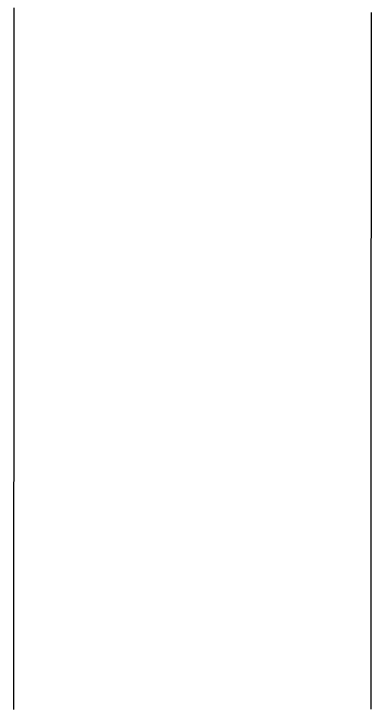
# Model space of a CAD drawing. Extents: x -7.3 to 34, y 0 to 22.
# Drawn here: x 33.1614 to 33.2031, y 3.7171 to 3.7984 of the extents above; entities that cross this region are included whole.
import ezdxf

# ---------------------------------------------------------------- set-up
doc = ezdxf.new("R2010")
doc.units = 0
doc.layers.add('SH_Data', color=7, linetype='Continuous')

msp = doc.modelspace()

# ---------------------------------------------------------------- linework, layer by layer
at = {"layer": 'SH_Data'}
for p, q in [((33.161397, 3.79825), (33.161397, 3.799127)), ((33.203123, 3.798618), (33.203123, 3.797756)), ((33.161396, 3.797372), (33.161397, 3.79825)), ((33.203123, 3.797756), (33.203123, 3.796892)), ((33.161396, 3.796491), (33.161396, 3.797372)), ((33.203123, 3.796892), (33.203122, 3.796027)), ((33.161396, 3.79561), (33.161396, 3.796491)), ((33.203122, 3.796027), (33.203122, 3.794293)), ((33.161395, 3.794726), (33.161396, 3.79561)), ((33.161395, 3.793842), (33.161395, 3.794726)), ((33.161394, 3.79207), (33.161395, 3.793842)), ((33.203122, 3.794293), (33.203121, 3.792555)), ((33.161394, 3.790295), (33.161394, 3.79207)), ((33.203121, 3.792555), (33.20312, 3.790814)), ((33.161393, 3.788516), (33.161394, 3.790295)), ((33.20312, 3.790814), (33.203119, 3.787327)), ((33.161392, 3.786737), (33.161393, 3.788516)), ((33.203119, 3.787327), (33.203118, 3.78384)), ((33.161391, 3.783177), (33.161392, 3.786737)), ((33.203118, 3.78384), (33.203117, 3.782099)), ((33.16139, 3.781398), (33.161391, 3.783177)), ((33.16139, 3.779622), (33.16139, 3.781398)), ((33.203117, 3.782099), (33.203117, 3.78036)), ((33.203117, 3.78036), (33.203116, 3.778625)), ((33.161389, 3.77785), (33.16139, 3.779622)), ((33.203116, 3.778625), (33.203116, 3.777759)), ((33.161389, 3.776965), (33.161389, 3.77785)), ((33.203116, 3.777759), (33.203115, 3.776895)), ((33.161389, 3.776081), (33.161389, 3.776965)), ((33.203115, 3.776895), (33.203115, 3.776032)), ((33.161388, 3.775199), (33.161389, 3.776081)), ((33.203115, 3.776032), (33.203115, 3.77517)), ((33.161388, 3.774318), (33.161388, 3.775199)), ((33.203115, 3.77517), (33.203114, 3.77431)), ((33.161388, 3.773439), (33.161388, 3.774318)), ((33.203114, 3.77431), (33.203114, 3.773452)), ((33.161387, 3.772561), (33.161388, 3.773439)), ((33.203114, 3.773452), (33.203114, 3.772596)), ((33.161387, 3.771686), (33.161387, 3.772561)), ((33.203114, 3.772596), (33.203113, 3.771742)), ((33.161387, 3.770812), (33.161387, 3.771686)), ((33.203113, 3.771742), (33.203113, 3.77089)), ((33.161386, 3.76994), (33.161387, 3.770812)), ((33.203113, 3.77089), (33.203113, 3.77004)), ((33.203113, 3.77004), (33.203112, 3.769193)), ((33.161386, 3.76907), (33.161386, 3.76994)), ((33.203112, 3.769193), (33.203112, 3.768348)), ((33.161386, 3.768203), (33.161386, 3.76907)), ((33.203112, 3.768348), (33.203112, 3.767505)), ((33.161385, 3.767338), (33.161386, 3.768203)), ((33.161385, 3.766476), (33.161385, 3.767338)), ((33.203112, 3.767505), (33.203112, 3.766666)), ((33.161385, 3.765617), (33.161385, 3.766476)), ((33.203112, 3.766666), (33.203111, 3.765829)), ((33.161384, 3.76476), (33.161385, 3.765617)), ((33.203111, 3.765829), (33.203111, 3.764995)), ((33.161384, 3.763906), (33.161384, 3.76476)), ((33.203111, 3.764995), (33.203111, 3.764165)), ((33.161384, 3.763055), (33.161384, 3.763906)), ((33.203111, 3.764165), (33.20311, 3.763337)), ((33.161383, 3.762208), (33.161384, 3.763055)), ((33.20311, 3.763337), (33.20311, 3.762513)), ((33.161383, 3.761363), (33.161383, 3.762208)), ((33.20311, 3.762513), (33.20311, 3.761692)), ((33.161383, 3.760522), (33.161383, 3.761363)), ((33.20311, 3.761692), (33.203109, 3.760875)), ((33.161382, 3.759685), (33.161383, 3.760522)), ((33.203109, 3.760875), (33.203109, 3.760062)), ((33.161382, 3.758851), (33.161382, 3.759685)), ((33.203109, 3.760062), (33.203109, 3.759252)), ((33.161382, 3.758021), (33.161382, 3.758851)), ((33.203109, 3.759252), (33.203109, 3.758447)), ((33.161382, 3.757195), (33.161382, 3.758021)), ((33.203109, 3.758447), (33.203108, 3.757645)), ((33.161381, 3.756373), (33.161382, 3.757195)), ((33.203108, 3.757645), (33.203108, 3.756848)), ((33.161381, 3.755555), (33.161381, 3.756373)), ((33.203108, 3.756848), (33.203108, 3.756055)), ((33.161381, 3.754742), (33.161381, 3.755555)), ((33.203108, 3.756055), (33.203107, 3.755266)), ((33.16138, 3.753933), (33.161381, 3.754742)), ((33.203107, 3.755266), (33.203107, 3.754482)), ((33.16138, 3.753128), (33.16138, 3.753933)), ((33.203107, 3.754482), (33.203107, 3.754092)), ((33.203107, 3.754092), (33.203107, 3.753703)), ((33.203107, 3.753703), (33.203107, 3.753315)), ((33.16138, 3.752727), (33.16138, 3.753128)), ((33.203107, 3.753315), (33.203106, 3.752928)), ((33.203106, 3.752928), (33.203106, 3.752542)), ((33.16138, 3.752328), (33.16138, 3.752727)), ((33.16138, 3.75193), (33.16138, 3.752328)), ((33.203106, 3.752542), (33.203106, 3.752158)), ((33.203106, 3.752158), (33.203106, 3.751775)), ((33.161379, 3.751532), (33.16138, 3.75193)), ((33.161379, 3.751137), (33.161379, 3.751532)), ((33.203106, 3.751775), (33.203106, 3.751393)), ((33.203106, 3.751393), (33.203106, 3.751013)), ((33.161379, 3.750742), (33.161379, 3.751137)), ((33.161379, 3.750349), (33.161379, 3.750742)), ((33.203106, 3.751013), (33.203106, 3.750634)), ((33.203106, 3.750634), (33.203106, 3.750256)), ((33.161379, 3.749957), (33.161379, 3.750349)), ((33.161379, 3.749566), (33.161379, 3.749957)), ((33.203106, 3.750256), (33.203105, 3.749879)), ((33.203105, 3.749879), (33.203105, 3.749504)), ((33.161378, 3.748788), (33.161379, 3.749176)), ((33.161379, 3.749176), (33.161379, 3.749566)), ((33.203105, 3.749504), (33.203105, 3.74913)), ((33.203105, 3.74913), (33.203105, 3.748758)), ((33.161378, 3.748401), (33.161378, 3.748788)), ((33.161378, 3.748016), (33.161378, 3.748401)), ((33.161378, 3.747632), (33.161378, 3.748016)), ((33.203105, 3.748758), (33.203105, 3.748387)), ((33.203105, 3.748387), (33.203105, 3.748017)), ((33.203105, 3.748017), (33.203105, 3.747649)), ((33.161378, 3.747249), (33.161378, 3.747632)), ((33.161378, 3.746868), (33.161378, 3.747249)), ((33.203105, 3.747649), (33.203104, 3.747282)), ((33.203104, 3.747282), (33.203104, 3.746917)), ((33.161377, 3.746109), (33.161378, 3.746488)), ((33.161378, 3.746488), (33.161378, 3.746868)), ((33.203104, 3.746917), (33.203104, 3.746553)), ((33.203104, 3.746553), (33.203104, 3.746191)), ((33.161377, 3.745732), (33.161377, 3.746109)), ((33.161377, 3.745356), (33.161377, 3.745732)), ((33.203104, 3.746191), (33.203104, 3.74583)), ((33.203104, 3.74583), (33.203104, 3.74547)), ((33.161377, 3.744982), (33.161377, 3.745356)), ((33.161377, 3.744609), (33.161377, 3.744982)), ((33.203104, 3.745113), (33.203103, 3.744756)), ((33.203103, 3.744756), (33.203103, 3.744401)), ((33.203104, 3.74547), (33.203104, 3.745113)), ((33.161377, 3.744238), (33.161377, 3.744609)), ((33.161377, 3.743869), (33.161377, 3.744238)), ((33.203103, 3.744401), (33.203103, 3.744048)), ((33.203103, 3.744048), (33.203103, 3.743697)), ((33.161376, 3.7435), (33.161377, 3.743869)), ((33.161376, 3.743134), (33.161376, 3.7435)), ((33.161376, 3.742769), (33.161376, 3.743134)), ((33.203103, 3.743697), (33.203103, 3.743347)), ((33.203103, 3.743347), (33.203103, 3.742998)), ((33.161376, 3.742405), (33.161376, 3.742769)), ((33.161376, 3.742043), (33.161376, 3.742405)), ((33.203103, 3.742306), (33.203102, 3.741963)), ((33.203103, 3.742998), (33.203103, 3.742652)), ((33.203103, 3.742652), (33.203103, 3.742306)), ((33.161376, 3.741683), (33.161376, 3.742043)), ((33.161376, 3.741324), (33.161376, 3.741683)), ((33.203102, 3.741963), (33.203102, 3.741621)), ((33.203102, 3.741621), (33.203102, 3.741281)), ((33.161375, 3.740612), (33.161376, 3.740967)), ((33.161376, 3.740967), (33.161376, 3.741324)), ((33.203102, 3.741281), (33.203102, 3.740943)), ((33.203102, 3.740943), (33.203102, 3.740606)), ((33.161375, 3.740258), (33.161375, 3.740612)), ((33.161375, 3.739906), (33.161375, 3.740258)), ((33.161375, 3.739556), (33.161375, 3.739906)), ((33.203102, 3.740606), (33.203102, 3.740271)), ((33.203102, 3.740271), (33.203102, 3.739938)), ((33.203102, 3.739938), (33.203102, 3.739607)), ((33.161375, 3.739207), (33.161375, 3.739556)), ((33.161375, 3.73886), (33.161375, 3.739207)), ((33.203102, 3.739607), (33.203101, 3.739277)), ((33.203101, 3.739277), (33.203101, 3.738949)), ((33.161375, 3.738515), (33.161375, 3.73886)), ((33.161375, 3.738172), (33.161375, 3.738515)), ((33.203101, 3.738949), (33.203101, 3.738623)), ((33.203101, 3.738623), (33.203101, 3.738299)), ((33.203101, 3.738299), (33.203101, 3.737976)), ((33.161374, 3.73783), (33.161375, 3.738172)), ((33.161374, 3.73749), (33.161374, 3.73783)), ((33.161374, 3.737152), (33.161374, 3.73749)), ((33.203101, 3.737976), (33.203101, 3.737656)), ((33.203101, 3.737656), (33.203101, 3.737337)), ((33.161374, 3.736816), (33.161374, 3.737152)), ((33.161374, 3.736481), (33.161374, 3.736816)), ((33.203101, 3.737021), (33.2031, 3.736706)), ((33.2031, 3.736706), (33.2031, 3.736393)), ((33.203101, 3.737337), (33.203101, 3.737021)), ((33.161374, 3.736149), (33.161374, 3.736481)), ((33.161374, 3.735818), (33.161374, 3.736149)), ((33.161374, 3.735489), (33.161374, 3.735818)), ((33.2031, 3.736393), (33.2031, 3.736082)), ((33.2031, 3.736082), (33.2031, 3.735773)), ((33.161373, 3.735162), (33.161374, 3.735489)), ((33.161373, 3.734837), (33.161373, 3.735162)), ((33.2031, 3.735773), (33.2031, 3.735466)), ((33.2031, 3.735466), (33.2031, 3.735161)), ((33.2031, 3.735161), (33.2031, 3.734857)), ((33.161373, 3.734514), (33.161373, 3.734837)), ((33.161373, 3.734193), (33.161373, 3.734514)), ((33.161373, 3.733874), (33.161373, 3.734193)), ((33.2031, 3.734257), (33.203099, 3.73396)), ((33.2031, 3.734857), (33.2031, 3.734556)), ((33.2031, 3.734556), (33.2031, 3.734257)), ((33.161373, 3.733557), (33.161373, 3.733874)), ((33.161373, 3.733242), (33.161373, 3.733557)), ((33.203099, 3.73396), (33.203099, 3.733665)), ((33.203099, 3.733665), (33.203099, 3.733372)), ((33.203099, 3.733372), (33.203099, 3.733081)), ((33.161372, 3.732617), (33.161373, 3.732928)), ((33.161372, 3.732308), (33.161372, 3.732617)), ((33.161373, 3.732928), (33.161373, 3.733242)), ((33.203099, 3.733081), (33.203099, 3.732793)), ((33.203099, 3.732793), (33.203099, 3.732506)), ((33.161372, 3.732001), (33.161372, 3.732308)), ((33.161372, 3.731696), (33.161372, 3.732001)), ((33.203099, 3.732506), (33.203099, 3.732221)), ((33.203099, 3.732221), (33.203099, 3.731939)), ((33.203099, 3.731939), (33.203099, 3.731659)), ((33.161372, 3.731393), (33.161372, 3.731696)), ((33.161372, 3.731092), (33.161372, 3.731393)), ((33.161372, 3.730793), (33.161372, 3.731092)), ((33.203099, 3.731381), (33.203098, 3.731105)), ((33.203098, 3.731105), (33.203098, 3.730831)), ((33.203099, 3.731659), (33.203099, 3.731381)), ((33.161371, 3.72991), (33.161372, 3.730202)), ((33.161372, 3.730497), (33.161372, 3.730793)), ((33.161372, 3.730202), (33.161372, 3.730497)), ((33.203098, 3.730831), (33.203098, 3.73056)), ((33.203098, 3.73056), (33.203098, 3.73029)), ((33.203098, 3.73029), (33.203098, 3.730023)), ((33.161371, 3.72962), (33.161371, 3.72991)), ((33.161371, 3.729332), (33.161371, 3.72962)), ((33.161371, 3.729046), (33.161371, 3.729332)), ((33.203098, 3.730023), (33.203098, 3.729759)), ((33.203098, 3.729759), (33.203098, 3.729496)), ((33.203098, 3.729496), (33.203098, 3.729236)), ((33.161371, 3.728763), (33.161371, 3.729046)), ((33.161371, 3.728481), (33.161371, 3.728763)), ((33.161371, 3.728202), (33.161371, 3.728481)), ((33.203098, 3.728723), (33.203097, 3.72847)), ((33.203097, 3.72847), (33.203097, 3.728219)), ((33.203098, 3.729236), (33.203098, 3.728978)), ((33.203098, 3.728978), (33.203098, 3.728723)), ((33.161371, 3.727925), (33.161371, 3.728202)), ((33.161371, 3.727651), (33.161371, 3.727925)), ((33.161371, 3.727379), (33.161371, 3.727651)), ((33.203097, 3.728219), (33.203097, 3.72797)), ((33.203097, 3.72797), (33.203097, 3.727724)), ((33.203097, 3.727724), (33.203097, 3.727481)), ((33.16137, 3.727109), (33.161371, 3.727379)), ((33.16137, 3.726841), (33.16137, 3.727109)), ((33.16137, 3.726576), (33.16137, 3.726841)), ((33.203097, 3.727481), (33.203097, 3.727239)), ((33.203097, 3.727239), (33.203097, 3.727)), ((33.203097, 3.727), (33.203097, 3.726764)), ((33.16137, 3.726313), (33.16137, 3.726576)), ((33.16137, 3.726052), (33.16137, 3.726313)), ((33.16137, 3.725794), (33.16137, 3.726052)), ((33.203097, 3.72607), (33.203096, 3.725843)), ((33.203097, 3.726764), (33.203097, 3.72653)), ((33.203097, 3.72653), (33.203097, 3.726299)), ((33.203097, 3.726299), (33.203097, 3.72607)), ((33.16137, 3.725539), (33.16137, 3.725794)), ((33.16137, 3.725285), (33.16137, 3.725539)), ((33.16137, 3.725034), (33.16137, 3.725285)), ((33.203096, 3.725843), (33.203096, 3.725619)), ((33.203096, 3.725619), (33.203096, 3.725398)), ((33.203096, 3.725398), (33.203096, 3.725179)), ((33.161369, 3.72454), (33.16137, 3.724786)), ((33.161369, 3.724296), (33.161369, 3.72454)), ((33.16137, 3.724786), (33.16137, 3.725034)), ((33.203096, 3.725179), (33.203096, 3.724962)), ((33.203096, 3.724962), (33.203096, 3.724749)), ((33.203096, 3.724749), (33.203096, 3.724537)), ((33.203096, 3.724537), (33.203096, 3.724329)), ((33.161369, 3.724055), (33.161369, 3.724296)), ((33.161369, 3.723817), (33.161369, 3.724055)), ((33.161369, 3.723581), (33.161369, 3.723817)), ((33.161369, 3.723347), (33.161369, 3.723581)), ((33.203096, 3.724329), (33.203096, 3.724123)), ((33.203096, 3.724123), (33.203096, 3.72392)), ((33.203096, 3.72392), (33.203096, 3.723719)), ((33.203096, 3.723719), (33.203096, 3.723521)), ((33.161369, 3.723117), (33.161369, 3.723347)), ((33.161369, 3.722888), (33.161369, 3.723117)), ((33.161369, 3.722663), (33.161369, 3.722888)), ((33.203096, 3.723326), (33.203095, 3.723133)), ((33.203095, 3.723133), (33.203095, 3.722943)), ((33.203095, 3.722943), (33.203095, 3.722756)), ((33.203096, 3.723521), (33.203096, 3.723326)), ((33.161368, 3.721786), (33.161369, 3.722001)), ((33.161369, 3.722439), (33.161369, 3.722663)), ((33.161369, 3.722219), (33.161369, 3.722439)), ((33.161369, 3.722001), (33.161369, 3.722219)), ((33.203095, 3.722756), (33.203095, 3.722572)), ((33.203095, 3.722572), (33.203095, 3.72239)), ((33.203095, 3.72239), (33.203095, 3.722211)), ((33.203095, 3.722211), (33.203095, 3.722035)), ((33.203095, 3.722035), (33.203095, 3.721862)), ((33.161368, 3.721573), (33.161368, 3.721786)), ((33.161368, 3.721363), (33.161368, 3.721573)), ((33.161368, 3.721156), (33.161368, 3.721363)), ((33.161368, 3.720952), (33.161368, 3.721156)), ((33.203095, 3.721862), (33.203095, 3.721691)), ((33.203095, 3.721691), (33.203095, 3.721524)), ((33.203095, 3.721524), (33.203095, 3.721359)), ((33.203095, 3.721359), (33.203095, 3.721197)), ((33.203095, 3.721197), (33.203095, 3.721038)), ((33.161368, 3.72075), (33.161368, 3.720952)), ((33.161368, 3.720551), (33.161368, 3.72075)), ((33.161368, 3.720355), (33.161368, 3.720551)), ((33.161368, 3.720161), (33.161368, 3.720355)), ((33.203095, 3.720578), (33.203094, 3.72043)), ((33.203094, 3.72043), (33.203094, 3.720286)), ((33.203095, 3.721038), (33.203095, 3.720882)), ((33.203095, 3.720882), (33.203095, 3.720728)), ((33.203095, 3.720728), (33.203095, 3.720578)), ((33.161368, 3.719971), (33.161368, 3.720161)), ((33.161368, 3.719783), (33.161368, 3.719971)), ((33.161368, 3.719598), (33.161368, 3.719783)), ((33.161368, 3.719415), (33.161368, 3.719598)), ((33.203094, 3.720286), (33.203094, 3.720145)), ((33.203094, 3.720145), (33.203094, 3.720006)), ((33.203094, 3.720006), (33.203094, 3.719871)), ((33.203094, 3.719871), (33.203094, 3.719738)), ((33.203094, 3.719738), (33.203094, 3.719609)), ((33.203094, 3.719609), (33.203094, 3.719482)), ((33.161367, 3.719059), (33.161368, 3.719236)), ((33.161367, 3.718886), (33.161367, 3.719059)), ((33.161367, 3.718715), (33.161367, 3.718886)), ((33.161367, 3.718547), (33.161367, 3.718715)), ((33.161368, 3.719236), (33.161368, 3.719415)), ((33.203094, 3.719482), (33.203094, 3.719359)), ((33.203094, 3.719359), (33.203094, 3.719238)), ((33.203094, 3.719238), (33.203094, 3.719121)), ((33.203094, 3.719121), (33.203094, 3.719007)), ((33.203094, 3.719007), (33.203094, 3.718896)), ((33.203094, 3.718896), (33.203094, 3.718788)), ((33.203094, 3.718788), (33.203094, 3.718684)), ((33.161367, 3.718382), (33.161367, 3.718547)), ((33.161367, 3.71822), (33.161367, 3.718382)), ((33.161367, 3.718061), (33.161367, 3.71822)), ((33.161367, 3.717905), (33.161367, 3.718061)), ((33.161367, 3.717752), (33.161367, 3.717905)), ((33.203094, 3.718684), (33.203094, 3.718582)), ((33.203094, 3.718582), (33.203094, 3.718484)), ((33.203094, 3.718484), (33.203094, 3.718388)), ((33.203094, 3.718388), (33.203094, 3.718297)), ((33.203094, 3.718297), (33.203094, 3.718208)), ((33.203094, 3.718208), (33.203094, 3.718122)), ((33.203094, 3.718122), (33.203094, 3.71804)), ((33.203094, 3.71804), (33.203094, 3.717961)), ((33.203094, 3.717961), (33.203094, 3.717885)), ((33.203094, 3.717885), (33.203094, 3.717813)), ((33.161367, 3.717602), (33.161367, 3.717752)), ((33.161367, 3.717455), (33.161367, 3.717602)), ((33.161367, 3.717311), (33.161367, 3.717455)), ((33.161367, 3.71717), (33.161367, 3.717311)), ((33.161367, 3.717032), (33.161367, 3.71717)), ((33.203094, 3.717813), (33.203093, 3.717744)), ((33.203093, 3.717744), (33.203093, 3.717678)), ((33.203093, 3.717678), (33.203093, 3.717616)), ((33.203093, 3.717616), (33.203093, 3.717557)), ((33.203093, 3.717557), (33.203093, 3.717501)), ((33.203093, 3.717501), (33.203093, 3.717449)), ((33.203093, 3.717449), (33.203093, 3.7174)), ((33.203093, 3.7174), (33.203093, 3.717354)), ((33.203093, 3.717354), (33.203093, 3.717312)), ((33.203093, 3.717312), (33.203093, 3.717274)), ((33.203093, 3.717274), (33.203093, 3.717238)), ((33.203093, 3.717238), (33.203093, 3.717207)), ((33.203093, 3.717207), (33.203093, 3.717179)), ((33.203093, 3.717179), (33.203093, 3.717154)), ((33.203093, 3.717154), (33.203093, 3.717133)), ((33.203093, 3.717133), (33.203093, 3.717115)), ((33.203093, 3.717115), (33.203093, 3.717101)), ((33.203093, 3.717101), (33.203093, 3.717091)), ((33.203093, 3.717091), (33.203093, 3.717084)), ((33.203093, 3.717084), (33.203093, 3.71708)), ((33.203093, 3.71708), (33.203093, 3.71708)), ((33.203093, 3.71708), (33.203093, 3.71708))]:
    msp.add_line(p, q, dxfattribs=at)
for points in [[(33.161367, 3.717032), (33.161367, 3.71717), (33.161367, 3.717311), (33.161367, 3.717455), (33.161367, 3.717602), (33.161367, 3.717752), (33.161367, 3.717905), (33.161367, 3.718061), (33.161367, 3.71822), (33.161367, 3.718382), (33.161367, 3.718547), (33.161367, 3.718715), (33.161367, 3.718886), (33.161367, 3.719059), (33.161368, 3.719236), (33.161368, 3.719415), (33.161368, 3.719598), (33.161368, 3.719783), (33.161368, 3.719971), (33.161368, 3.720161), (33.161368, 3.720355), (33.161368, 3.720551), (33.161368, 3.72075), (33.161368, 3.720952), (33.161368, 3.721156), (33.161368, 3.721363), (33.161368, 3.721573), (33.161368, 3.721786), (33.161369, 3.722001), (33.161369, 3.722219), (33.161369, 3.722439), (33.161369, 3.722663), (33.161369, 3.722888), (33.161369, 3.723117), (33.161369, 3.723347), (33.161369, 3.723581), (33.161369, 3.723817), (33.161369, 3.724055), (33.161369, 3.724296), (33.161369, 3.72454), (33.16137, 3.724786), (33.16137, 3.725034), (33.16137, 3.725285), (33.16137, 3.725539), (33.16137, 3.725794), (33.16137, 3.726052), (33.16137, 3.726313), (33.16137, 3.726576), (33.16137, 3.726841), (33.16137, 3.727109), (33.161371, 3.727379), (33.161371, 3.727651), (33.161371, 3.727925), (33.161371, 3.728202), (33.161371, 3.728481), (33.161371, 3.728763), (33.161371, 3.729046), (33.161371, 3.729332), (33.161371, 3.72962), (33.161371, 3.72991), (33.161372, 3.730202), (33.161372, 3.730497), (33.161372, 3.730793), (33.161372, 3.731092), (33.161372, 3.731393), (33.161372, 3.731696), (33.161372, 3.732001), (33.161372, 3.732308), (33.161372, 3.732617), (33.161373, 3.732928), (33.161373, 3.733242), (33.161373, 3.733557), (33.161373, 3.733874), (33.161373, 3.734193), (33.161373, 3.734514), (33.161373, 3.734837), (33.161373, 3.735162), (33.161374, 3.735489), (33.161374, 3.735818), (33.161374, 3.736149), (33.161374, 3.736481), (33.161374, 3.736816), (33.161374, 3.737152), (33.161374, 3.73749), (33.161374, 3.73783), (33.161375, 3.738172), (33.161375, 3.738515), (33.161375, 3.73886), (33.161375, 3.739207), (33.161375, 3.739556), (33.161375, 3.739906), (33.161375, 3.740258), (33.161375, 3.740612), (33.161376, 3.740967), (33.161376, 3.741324), (33.161376, 3.741683), (33.161376, 3.742043), (33.161376, 3.742405), (33.161376, 3.742769), (33.161376, 3.743134), (33.161376, 3.7435), (33.161377, 3.743869), (33.161377, 3.744238), (33.161377, 3.744609), (33.161377, 3.744982), (33.161377, 3.745356), (33.161377, 3.745732), (33.161377, 3.746109), (33.161378, 3.746488), (33.161378, 3.746868), (33.161378, 3.747249), (33.161378, 3.747632), (33.161378, 3.748016), (33.161378, 3.748401), (33.161378, 3.748788), (33.161379, 3.749176), (33.161379, 3.749566), (33.161379, 3.749957), (33.161379, 3.750349), (33.161379, 3.750742), (33.161379, 3.751137), (33.161379, 3.751532), (33.16138, 3.75193), (33.16138, 3.752328), (33.16138, 3.752727), (33.16138, 3.753128), (33.16138, 3.753933), (33.161381, 3.754742), (33.161381, 3.755555), (33.161381, 3.756373), (33.161382, 3.757195), (33.161382, 3.758021), (33.161382, 3.758851), (33.161382, 3.759685), (33.161383, 3.760522), (33.161383, 3.761363), (33.161383, 3.762208), (33.161384, 3.763055), (33.161384, 3.763906), (33.161384, 3.76476), (33.161385, 3.765617), (33.161385, 3.766476), (33.161385, 3.767338), (33.161386, 3.768203), (33.161386, 3.76907), (33.161386, 3.76994), (33.161387, 3.770812), (33.161387, 3.771686), (33.161387, 3.772561), (33.161388, 3.773439), (33.161388, 3.774318), (33.161388, 3.775199), (33.161389, 3.776081), (33.161389, 3.776965), (33.161389, 3.77785), (33.16139, 3.779622), (33.16139, 3.781398), (33.161391, 3.783177), (33.161392, 3.786737), (33.161393, 3.788516), (33.161394, 3.790295), (33.161394, 3.79207), (33.161395, 3.793842), (33.161395, 3.794726), (33.161396, 3.79561), (33.161396, 3.796491), (33.161396, 3.797372), (33.161397, 3.79825), (33.161397, 3.799127)], [(33.203123, 3.798618), (33.203123, 3.797756), (33.203123, 3.796892), (33.203122, 3.796027), (33.203122, 3.794293), (33.203121, 3.792555), (33.20312, 3.790814), (33.203119, 3.787327), (33.203118, 3.78384), (33.203117, 3.782099), (33.203117, 3.78036), (33.203116, 3.778625), (33.203116, 3.777759), (33.203115, 3.776895), (33.203115, 3.776032), (33.203115, 3.77517), (33.203114, 3.77431), (33.203114, 3.773452), (33.203114, 3.772596), (33.203113, 3.771742), (33.203113, 3.77089), (33.203113, 3.77004), (33.203112, 3.769193), (33.203112, 3.768348), (33.203112, 3.767505), (33.203112, 3.766666), (33.203111, 3.765829), (33.203111, 3.764995), (33.203111, 3.764165), (33.20311, 3.763337), (33.20311, 3.762513), (33.20311, 3.761692), (33.203109, 3.760875), (33.203109, 3.760062), (33.203109, 3.759252), (33.203109, 3.758447), (33.203108, 3.757645), (33.203108, 3.756848), (33.203108, 3.756055), (33.203107, 3.755266), (33.203107, 3.754482), (33.203107, 3.754092), (33.203107, 3.753703), (33.203107, 3.753315), (33.203106, 3.752928), (33.203106, 3.752542), (33.203106, 3.752158), (33.203106, 3.751775), (33.203106, 3.751393), (33.203106, 3.751013), (33.203106, 3.750634), (33.203106, 3.750256), (33.203105, 3.749879), (33.203105, 3.749504), (33.203105, 3.74913), (33.203105, 3.748758), (33.203105, 3.748387), (33.203105, 3.748017), (33.203105, 3.747649), (33.203104, 3.747282), (33.203104, 3.746917), (33.203104, 3.746553), (33.203104, 3.746191), (33.203104, 3.74583), (33.203104, 3.74547), (33.203104, 3.745113), (33.203103, 3.744756), (33.203103, 3.744401), (33.203103, 3.744048), (33.203103, 3.743697), (33.203103, 3.743347), (33.203103, 3.742998), (33.203103, 3.742652), (33.203103, 3.742306), (33.203102, 3.741963), (33.203102, 3.741621), (33.203102, 3.741281), (33.203102, 3.740943), (33.203102, 3.740606), (33.203102, 3.740271), (33.203102, 3.739938), (33.203102, 3.739607), (33.203101, 3.739277), (33.203101, 3.738949), (33.203101, 3.738623), (33.203101, 3.738299), (33.203101, 3.737976), (33.203101, 3.737656), (33.203101, 3.737337), (33.203101, 3.737021), (33.2031, 3.736706), (33.2031, 3.736393), (33.2031, 3.736082), (33.2031, 3.735773), (33.2031, 3.735466), (33.2031, 3.735161), (33.2031, 3.734857), (33.2031, 3.734556), (33.2031, 3.734257), (33.203099, 3.73396), (33.203099, 3.733665), (33.203099, 3.733372), (33.203099, 3.733081), (33.203099, 3.732793), (33.203099, 3.732506), (33.203099, 3.732221), (33.203099, 3.731939), (33.203099, 3.731659), (33.203099, 3.731381), (33.203098, 3.731105), (33.203098, 3.730831), (33.203098, 3.73056), (33.203098, 3.73029), (33.203098, 3.730023), (33.203098, 3.729759), (33.203098, 3.729496), (33.203098, 3.729236), (33.203098, 3.728978), (33.203098, 3.728723), (33.203097, 3.72847), (33.203097, 3.728219), (33.203097, 3.72797), (33.203097, 3.727724), (33.203097, 3.727481), (33.203097, 3.727239), (33.203097, 3.727), (33.203097, 3.726764), (33.203097, 3.72653), (33.203097, 3.726299), (33.203097, 3.72607), (33.203096, 3.725843), (33.203096, 3.725619), (33.203096, 3.725398), (33.203096, 3.725179), (33.203096, 3.724962), (33.203096, 3.724749), (33.203096, 3.724537), (33.203096, 3.724329), (33.203096, 3.724123), (33.203096, 3.72392), (33.203096, 3.723719), (33.203096, 3.723521), (33.203096, 3.723326), (33.203095, 3.723133), (33.203095, 3.722943), (33.203095, 3.722756), (33.203095, 3.722572), (33.203095, 3.72239), (33.203095, 3.722211), (33.203095, 3.722035), (33.203095, 3.721862), (33.203095, 3.721691), (33.203095, 3.721524), (33.203095, 3.721359), (33.203095, 3.721197), (33.203095, 3.721038), (33.203095, 3.720882), (33.203095, 3.720728), (33.203095, 3.720578), (33.203094, 3.72043), (33.203094, 3.720286), (33.203094, 3.720145), (33.203094, 3.720006), (33.203094, 3.719871), (33.203094, 3.719738), (33.203094, 3.719609), (33.203094, 3.719482), (33.203094, 3.719359), (33.203094, 3.719238), (33.203094, 3.719121), (33.203094, 3.719007), (33.203094, 3.718896), (33.203094, 3.718788), (33.203094, 3.718684), (33.203094, 3.718582), (33.203094, 3.718484), (33.203094, 3.718388), (33.203094, 3.718297), (33.203094, 3.718208), (33.203094, 3.718122), (33.203094, 3.71804), (33.203094, 3.717961), (33.203094, 3.717885), (33.203094, 3.717813), (33.203093, 3.717744), (33.203093, 3.717678), (33.203093, 3.717616), (33.203093, 3.717557), (33.203093, 3.717501), (33.203093, 3.717449), (33.203093, 3.7174), (33.203093, 3.717354), (33.203093, 3.717312), (33.203093, 3.717274), (33.203093, 3.717238), (33.203093, 3.717207), (33.203093, 3.717179), (33.203093, 3.717154), (33.203093, 3.717133), (33.203093, 3.717115), (33.203093, 3.717101), (33.203093, 3.717091), (33.203093, 3.717084), (33.203093, 3.71708), (33.203093, 3.71708), (33.203093, 3.71708), (33.203093, 3.71708)]]:
    msp.add_lwpolyline(points, dxfattribs=at)

doc.saveas('drawing.dxf')
